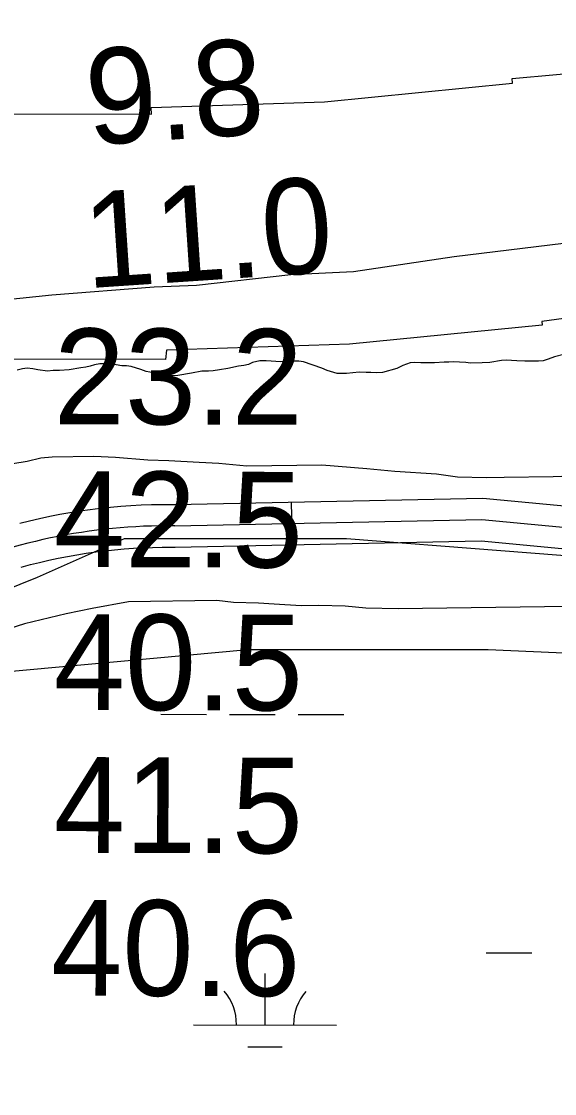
# Model space of a CAD drawing. Extents: x 3180038 to 3217926, y 922069 to 947485.
# Drawn here: x 3188682 to 3189055, y 930905 to 931656 of the extents above; entities that cross this region are included whole.
import ezdxf

# ---------------------------------------------------------------- set-up
doc = ezdxf.new("R2010")
doc.units = 0
for name, color, linetype in [('V-RIVR-EDGE', 7, 'Continuous'), ('V-RIVR-RANG', 7, 'Continuous'), ('V-ROAD-CNTR', 7, 'Continuous'), ('V-RRAP-RVMT', 7, 'Continuous'), ('V-SITE-VEGE', 7, 'Continuous'), ('V-TOPO-SHOR', 7, 'Continuous'), ('V-WETL-SWMP', 7, 'Continuous')]:
    doc.layers.add(name, color=color, linetype=linetype)

msp = doc.modelspace()

# ---------------------------------------------------------------- linework, layer by layer
at = {"layer": 'V-RIVR-EDGE'}
msp.add_lwpolyline([(3188602.13, 931453.92), (3188703.26, 931464.33), (3188774.85, 931469.94), (3188804.39, 931471.08), (3188870.5, 931478.53), (3188914.36, 931480.56), (3188984.74, 931491.04), (3189089.84, 931503.88), (3189169.96, 931509.16), (3189233, 931511.14), (3189258.91, 931519.3), (3189325.33, 931527.66), (3189380.16, 931533.31), (3189413.67, 931535.67), (3189466.09, 931552.59), (3189541.04, 931563.68)], dxfattribs=at)
at = {"layer": 'V-ROAD-CNTR'}
msp.add_line((3188870.66, 931319.29), (3188871.28, 931289.3), dxfattribs=at)
for points in [[(3188680.7, 931304.5), (3188687.62, 931306.22), (3188694.59, 931307.86), (3188701.69, 931309.37), (3188708.73, 931310.73), (3188715.77, 931311.96), (3188722.84, 931313.1), (3188730, 931314.1), (3188737.11, 931314.99), (3188744.29, 931315.73), (3188751.39, 931316.36), (3188758.59, 931316.88), (3188765.77, 931317.25), (3188772.91, 931317.49), (3188780.09, 931317.64), (3188787.25, 931317.62), (3188789.26, 931317.6), (3189004.73, 931322.08), (3189185.66, 931304.97)], [(3188789.35, 931302.6), (3189004.18, 931307.06), (3189184.13, 931290.05), (3189313.43, 931275.89)], [(3188681.73, 931273.72), (3188688.19, 931275.45), (3188694.67, 931277.06), (3188701.15, 931278.59), (3188707.64, 931279.97), (3188714.15, 931281.22), (3188720.75, 931282.37), (3188727.32, 931283.44), (3188733.93, 931284.36), (3188740.51, 931285.18), (3188747.15, 931285.87), (3188753.79, 931286.45), (3188760.44, 931286.93), (3188767.05, 931287.27), (3188773.73, 931287.5), (3188780.37, 931287.64), (3188787.09, 931287.62), (3188789.45, 931287.6), (3189003.63, 931292.05), (3189182.61, 931275.13)]]:
    msp.add_lwpolyline(points, dxfattribs=at)
msp.add_arc((3188783.85, 930906.07), 396.57, 89.20512, 114.51975, dxfattribs=at)
at = {"layer": 'V-RRAP-RVMT'}
for points in [[(3188668.46, 931591.04), (3188772.93, 931590.88), (3188772.68, 931595.51), (3188894.01, 931599.5), (3189025.68, 931612.47), (3189025.41, 931615.84), (3189149.37, 931626.95), (3189147.43, 931641.43), (3189282.89, 931660.45), (3189283.72, 931656.49), (3189410.11, 931680.31), (3189410.61, 931677.82), (3189526.64, 931705.03), (3189529.4, 931693.99), (3189657, 931724.32), (3189659.99, 931713.9), (3189783.26, 931738.65), (3189782.73, 931741.65), (3189908.74, 931766.8), (3189908.08, 931769.94), (3190037.21, 931796.77), (3190033.81, 931813.13), (3190161.8, 931839.3)], [(3190074.69, 931596.81), (3190072.67, 931605.87), (3189943.99, 931578.07), (3189941.69, 931586.77), (3189814.77, 931560.85), (3189812.45, 931568.97), (3189683.75, 931544.08), (3189680.77, 931556.37), (3189558.32, 931525.57), (3189554.73, 931537.36), (3189435.36, 931509.56), (3189435.05, 931511.09), (3189307.89, 931487.17), (3189308.72, 931480.8), (3189170.33, 931456.54), (3189169.17, 931462.44), (3189046.07, 931445.63), (3189046.26, 931443.09), (3188911.4, 931429.73), (3188783.42, 931425.5), (3188782.81, 931419.17), (3188651.26, 931419.35)]]:
    msp.add_lwpolyline(points, dxfattribs=at)
at = {"layer": 'V-SITE-VEGE'}
for p, q in [((3189062.23, 931422.7), (3189054.92, 931421.03)), ((3188730.09, 931414.46), (3188726.89, 931413.74)), ((3188733.06, 931415.41), (3188730.09, 931414.46)), ((3188736.72, 931416.13), (3188733.06, 931415.41)), ((3188741.07, 931415.94), (3188736.72, 931416.13)), ((3188744.28, 931415.98), (3188741.07, 931415.94)), ((3188752.08, 931414.68), (3188744.28, 931415.98)), ((3188755.52, 931414.71), (3188752.08, 931414.68)), ((3188758.73, 931414.05), (3188755.52, 931414.71)), ((3188833.88, 931414.32), (3188826.34, 931412.64)), ((3188837.54, 931414.81), (3188833.88, 931414.32)), ((3188840.74, 931415.53), (3188837.54, 931414.81)), ((3188843.71, 931416.93), (3188840.74, 931415.53)), ((3188848.74, 931418.13), (3188843.71, 931416.93)), ((3188853.09, 931418.17), (3188848.74, 931418.13)), ((3188863.41, 931417.35), (3188853.09, 931418.17)), ((3188868.21, 931417.86), (3188863.41, 931417.35)), ((3188876, 931417.93), (3188868.21, 931417.86)), ((3188879.22, 931417.5), (3188876, 931417.93)), ((3188892.09, 931413.05), (3188879.22, 931417.5)), ((3188948.9, 931414.74), (3188944.56, 931412.86)), ((3188953.92, 931416.62), (3188948.9, 931414.74)), ((3188957.12, 931416.88), (3188953.92, 931416.62)), ((3188961.48, 931416.69), (3188957.12, 931416.88)), ((3188970.87, 931416.78), (3188961.48, 931416.69)), ((3188977.74, 931417.08), (3188970.87, 931416.78)), ((3188980.95, 931417.11), (3188977.74, 931417.08)), ((3188984.15, 931417.37), (3188980.95, 931417.11)), ((3188992.86, 931416.99), (3188984.15, 931417.37)), ((3188996.08, 931416.57), (3188992.86, 931416.99)), ((3189004.32, 931416.65), (3188996.08, 931416.57)), ((3189009.82, 931416.93), (3189004.32, 931416.65)), ((3189017.83, 931418.38), (3189009.82, 931416.93)), ((3189021.49, 931418.65), (3189017.83, 931418.38)), ((3189024.93, 931418.45), (3189021.49, 931418.65)), ((3189028.6, 931418.03), (3189024.93, 931418.45)), ((3189034.1, 931417.85), (3189028.6, 931418.03)), ((3189043.72, 931417.94), (3189034.1, 931417.85)), ((3189046.92, 931418.2), (3189043.72, 931417.94)), ((3189050.58, 931419.38), (3189046.92, 931418.2)), ((3189054.92, 931421.03), (3189050.58, 931419.38)), ((3188682.68, 931412.63), (3188679.02, 931411.68)), ((3188685.88, 931412.89), (3188682.68, 931412.63)), ((3188689.78, 931412.47), (3188685.88, 931412.89)), ((3188693.45, 931411.82), (3188689.78, 931412.47)), ((3188700.11, 931410.97), (3188693.45, 931411.82)), ((3188704.23, 931411.24), (3188700.11, 931410.97)), ((3188708.58, 931411.28), (3188704.23, 931411.24)), ((3188715.22, 931411.8), (3188708.58, 931411.28)), ((3188723.46, 931413.26), (3188715.22, 931411.8)), ((3188726.89, 931413.74), (3188723.46, 931413.26)), ((3188765.4, 931412.05), (3188758.73, 931414.05)), ((3188769.3, 931410.72), (3188765.4, 931412.05)), ((3188774.36, 931409.62), (3188769.3, 931410.72)), ((3188778.72, 931408.52), (3188774.36, 931409.62)), ((3188787.89, 931407.69), (3188778.72, 931408.52)), ((3188791.33, 931407.95), (3188787.89, 931407.69)), ((3188800.94, 931409.42), (3188791.33, 931407.95)), ((3188808.25, 931410.86), (3188800.94, 931409.42)), ((3188812.83, 931410.91), (3188808.25, 931410.86)), ((3188816.04, 931411.17), (3188812.83, 931410.91)), ((3188820.61, 931411.9), (3188816.04, 931411.17)), ((3188826.34, 931412.64), (3188820.61, 931411.9)), ((3188895.77, 931411.25), (3188892.09, 931413.05)), ((3188902.9, 931409.26), (3188895.77, 931411.25)), ((3188909.31, 931409.32), (3188902.9, 931409.26)), ((3188918.24, 931410.09), (3188909.31, 931409.32)), ((3188923.28, 931409.91), (3188918.24, 931410.09)), ((3188926.49, 931409.94), (3188923.28, 931409.91)), ((3188930.39, 931409.75), (3188926.49, 931409.94)), ((3188934.51, 931410.02), (3188930.39, 931409.75)), ((3188944.56, 931412.86), (3188934.51, 931410.02)), ((3188665.57, 931344.64), (3188685.94, 931347.82)), ((3188685.94, 931347.82), (3188695.38, 931350.12)), ((3188695.38, 931350.12), (3188703.39, 931350.95)), ((3188703.39, 931350.95), (3188732.53, 931351.31)), ((3188732.53, 931351.31), (3188747.85, 931350.77)), ((3188747.85, 931350.77), (3188770.46, 931348.87)), ((3188770.46, 931348.87), (3188785.04, 931348.32)), ((3188785.04, 931348.32), (3188806.19, 931347.13)), ((3188806.19, 931347.13), (3188820.04, 931346.57)), ((3188820.04, 931346.57), (3188839.74, 931344.63)), ((3188839.74, 931344.63), (3188892.21, 931345.28)), ((3188892.21, 931345.28), (3188923.58, 931342.76)), ((3188923.58, 931342.76), (3188943.28, 931340.82)), ((3188943.28, 931340.82), (3188972.45, 931338.99)), ((3188972.45, 931338.99), (3188987.05, 931336.99)), ((3188987.05, 931336.99), (3189007.46, 931336.51)), ((3189007.46, 931336.51), (3189019.85, 931336.67)), ((3189019.85, 931336.67), (3189054.09, 931337.09)), ((3189054.09, 931337.09), (3189079.59, 931338.14)), ((3188756.75, 931249.51), (3188731.3, 931244.82)), ((3188818.68, 931250.28), (3188756.75, 931249.51)), ((3188830.36, 931248.96), (3188818.68, 931250.28)), ((3188731.3, 931244.82), (3188713.13, 931240.95)), ((3188847.85, 931248.45), (3188830.36, 931248.96)), ((3188858.79, 931247.86), (3188847.85, 931248.45)), ((3188877.75, 931246.64), (3188858.79, 931247.86)), ((3188890.14, 931246.79), (3188877.75, 931246.64)), ((3188908.37, 931246.29), (3188890.14, 931246.79)), ((3188922.96, 931245.02), (3188908.37, 931246.29)), ((3188945.55, 931244.57), (3188922.96, 931245.02)), ((3189065.05, 931246.06), (3188945.55, 931244.57)), ((3188713.13, 931240.95), (3188684.06, 931234.03)), ((3188684.06, 931234.03), (3188667.37, 931228.72))]:
    msp.add_line(p, q, dxfattribs=at)
at = {"layer": 'V-TOPO-SHOR'}
msp.add_lwpolyline([(3186909.58, 930472.97), (3187078.48, 930594.58), (3187179.82, 930658.76), (3187814.87, 930912.1), (3188693.14, 931266.79), (3188753.94, 931293.81), (3188909.33, 931293.81), (3189125.52, 931276.92), (3189328.19, 931256.65), (3189416.02, 931256.65), (3189490.33, 931266.79), (3189571.41, 931290.43), (3189709.9, 931320.83), (3189750.44, 931327.59), (3189757.19, 931327.59), (3189743.68, 931287.06), (3189696.17, 931243.79)], dxfattribs=at)
at = {"layer": 'V-WETL-SWMP'}
for p, q in [((3188548.49, 931189.4), (3188840.42, 931215.96)), ((3188840.42, 931215.96), (3189008.5, 931215.96)), ((3189008.5, 931215.96), (3189220.81, 931207.11)), ((3188779.46, 931170.74), (3188811.46, 931170.66)), ((3188827.46, 931170.63), (3188859.46, 931170.56)), ((3188875.46, 931170.52), (3188907.46, 931170.45)), ((3189007.08, 931003.72), (3189039.08, 931003.65)), ((3188852.37, 930953.33), (3188852.46, 930989.33)), ((3188802.37, 930953.44), (3188902.37, 930953.22)), ((3188840.34, 930937.93), (3188864.34, 930937.87))]:
    msp.add_line(p, q, dxfattribs=at)
for centre, start, end in [((3188797.13, 930953.93), 359.09901, 40.64267), ((3188907.62, 930953.68), 139.09901, 180.64267)]:
    msp.add_arc(centre, 35.25, start, end, dxfattribs=at)

# ---------------------------------------------------------------- texts
at = {"layer": 'V-RIVR-RANG'}
for s, rotation, p in [('9.8', 3.83639, (3188729.11, 931569)), ('11.0', 3.83639, (3188727.53, 931468.88)), ('23.2', 359.85833, (3188704.48, 931373.79)), ('42.5', 359.85833, (3188704.48, 931273.79)), ('40.5', 359.85833, (3188704.48, 931173.79)), ('41.5', 359.85833, (3188704.48, 931073.79)), ('40.6', 359.85833, (3188702.63, 930973.8))]:
    msp.add_text(s, height=67, rotation=rotation, dxfattribs=at).set_placement(p)

doc.saveas('drawing.dxf')
